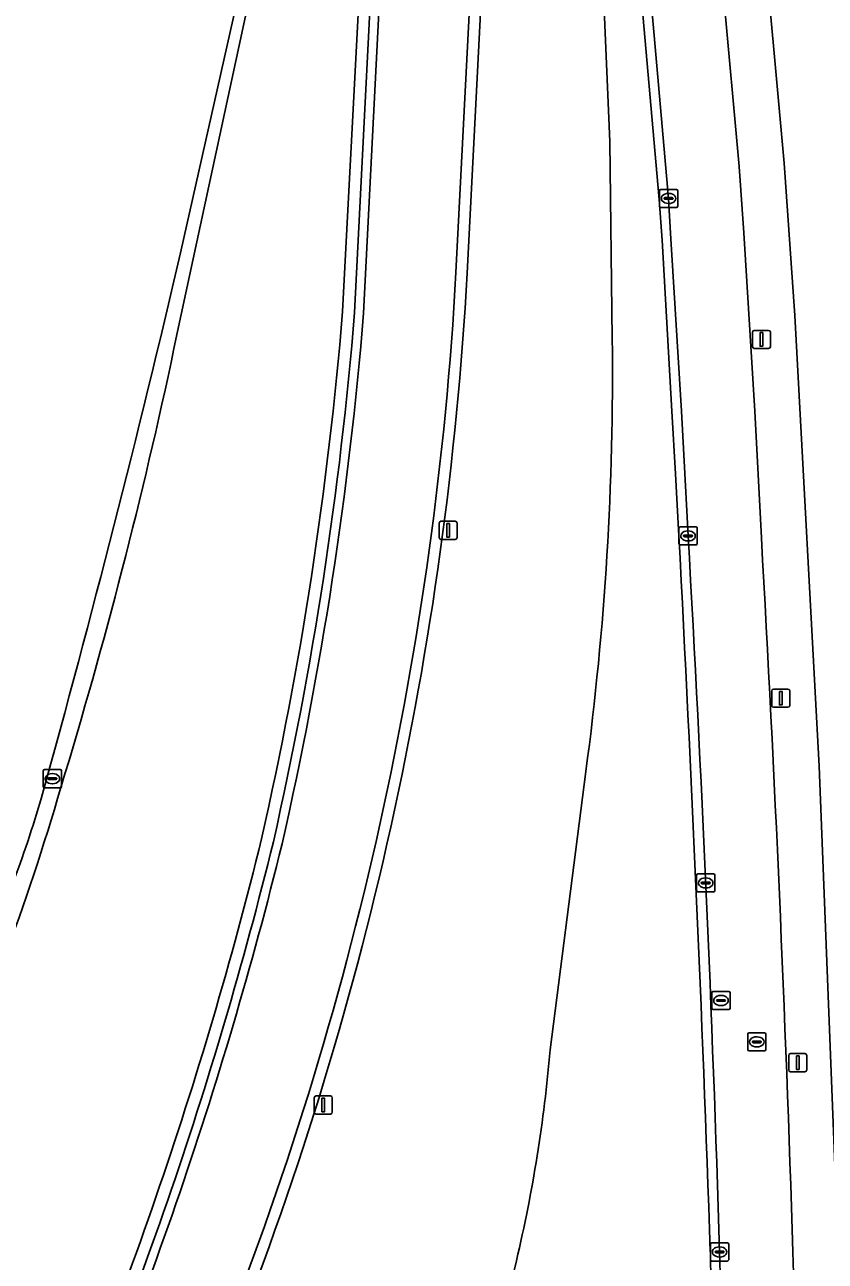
# Model space of a CAD drawing. Extents: x 155018 to 156648, y 383979 to 385733.
# Drawn here: x 156207.6 to 156251.8, y 384453.1 to 384521.3 of the extents above; entities that cross this region are included whole.
import ezdxf

# ---------------------------------------------------------------- set-up
doc = ezdxf.new("R2010")
doc.units = 0
for name, color, linetype in [('IMGEO_Berm_groen', 7, 'Continuous'), ('IMGEO_Erf', 7, 'Continuous'), ('IMGEO_Gemengd_bos', 7, 'Continuous'), ('IMGEO_Groenvoorziening', 7, 'Continuous'), ('IMGEO_Kolk', 7, 'Continuous'), ('IMGEO_Lichtmast', 7, 'Continuous'), ('IMGEO_Muur', 7, 'Continuous'), ('IMGEO_Rijbaan_lokaal_gesloten', 7, 'Continuous'), ('IMGEO_Rijbaan_lokaal_open', 7, 'Continuous'), ('IMGEO_Rijbaan_regionaal_gesloten', 7, 'Continuous'), ('IMGEO_Rioolput', 7, 'Continuous')]:
    doc.layers.add(name, color=color, linetype=linetype)

msp = doc.modelspace()

# ---------------------------------------------------------------- linework, layer by layer
at = {"layer": 'IMGEO_Berm_groen'}
for points in [[(156236.677, 384627.09), (156247.016, 384513.485), (156247.276, 384509.833), (156247.885, 384500), (156248.247, 384493.028)], [(156251.431, 384480.428), (156250.1, 384505.281), (156249.508, 384513.685), (156239.401, 384624.711), (156244.827, 384626.622), (156253.316, 384615.96)], [(156246.509, 384389.076), (156249.105, 384393.546), (156249.931, 384398.176), (156251.432, 384403.103), (156252.175, 384405.545), (156252.547, 384414.164), (156252.592, 384419.709), (156252.646, 384434.825), (156252.487, 384453.732), (156251.431, 384480.428)]]:
    msp.add_lwpolyline(points, dxfattribs=at)
for centre, radius, start, end in [((154694.178, 384404.566), 1556.584, 1.807741, 3.257911), ((155615.254, 384438.923), 634.905, 359.629285, 1.33094)]:
    msp.add_arc(centre, radius, start, end, dxfattribs=at)
at = {"layer": 'IMGEO_Erf'}
msp.add_lwpolyline([(156216.233, 384508.738), (156219.642, 384523.941)], dxfattribs=at)
for centre, radius, start, end in [((155498.55, 384676.035), 736.924, 344.468185, 346.878297), ((156141.14, 384498.473), 70.261, 335.36522, 343.65994)]:
    msp.add_arc(centre, radius, start, end, dxfattribs=at)
at = {"layer": 'IMGEO_Gemengd_bos'}
msp.add_lwpolyline([(156253.316, 384615.96), (156244.827, 384626.622), (156239.401, 384624.711), (156249.508, 384513.685), (156250.1, 384505.281), (156251.431, 384480.428), (156252.487, 384453.732)], dxfattribs=at)
at = {"layer": 'IMGEO_Groenvoorziening'}
for points in [[(156235.736, 384582.822), (156234.867, 384570.915), (156236.426, 384561.66), (156237.683, 384550.917), (156239.156, 384532.007), (156239.893, 384514.866), (156240.031, 384503.998)], [(156243.698, 384493.126), (156243.511, 384496.553), (156243.32, 384500), (156242.782, 384509.438), (156242.607, 384511.672), (156236.468, 384581.247), (156236.337, 384582.816)], [(156225.162, 384505.5), (156227.76, 384555.041), (156228.341, 384555.018), (156228.665, 384561.278), (156227.905, 384561.376), (156228.079, 384563.571), (156229.035, 384563.517), (156227.717, 384568.053), (156226.695, 384571.921)], [(156240.031, 384503.998), (156239.893, 384514.866), (156239.156, 384532.007), (156237.683, 384550.917), (156236.426, 384561.66), (156234.867, 384570.915), (156234.484, 384565.666), (156234.211, 384560.997), (156233.991, 384555.014), (156234.464, 384554.983), (156232.03, 384507.616)], [(156215.868, 384503.45), (156221.186, 384528.188)], [(156221.186, 384528.188), (156215.868, 384503.45)], [(156219.642, 384523.941), (156216.233, 384508.738)], [(156236.607, 384464.792), (156238.573, 384480.147)], [(156238.573, 384480.147), (156236.607, 384464.792)], [(156220.852, 384412.468), (156227.056, 384425.664), (156230.826, 384437.159), (156234.746, 384453.17)], [(156234.746, 384453.17), (156230.826, 384437.159), (156227.056, 384425.664), (156220.852, 384412.468)]]:
    msp.add_lwpolyline(points, dxfattribs=at)
for centre, radius, start, end in [((155498.55, 384676.035), 736.924, 344.468185, 346.878297), ((156043.097, 384518.114), 189.225, 338.12984, 356.81962), ((156017.398, 384522.524), 208.46, 347.22368, 355.31569), ((155935.271, 384562.869), 286.82, 343.05161, 348.04376), ((155935.271, 384562.869), 286.82, 343.05161, 348.04376), ((156074.536, 384502.145), 165.506, 352.36214, 0.64164), ((156074.536, 384502.145), 165.506, 352.36214, 0.64164), ((154206.917, 384383.698), 2039.718, 1.965807, 3.075302), ((156076.799, 384518.026), 138.376, 335.41761, 343.72975), ((156076.799, 384518.026), 138.376, 335.41761, 343.72975), ((156141.14, 384498.473), 70.261, 335.36522, 343.65994), ((156000.323, 384530.696), 226.958, 335.76153, 346.16484), ((156155.591, 384471.805), 81.319, 346.75251, 355.05271), ((156155.591, 384471.805), 81.319, 346.75251, 355.05271), ((155745.996, 384439.787), 499.632, 359.42886, 1.59186)]:
    msp.add_arc(centre, radius, start, end, dxfattribs=at)
at = {"layer": 'IMGEO_Kolk'}
for p, q in [((156242.634, 384511.306), (156242.634, 384512.158)), ((156242.709, 384512.232), (156243.561, 384512.232)), ((156242.893, 384511.726), (156242.893, 384511.738)), ((156243.331, 384511.689), (156242.933, 384511.689)), ((156242.936, 384511.775), (156243.334, 384511.775)), ((156243.122, 384512.012), (156243.147, 384512.012)), ((156243.377, 384511.738), (156243.377, 384511.726)), ((156243.635, 384512.158), (156243.635, 384511.306)), ((156243.561, 384511.232), (156242.709, 384511.232)), ((156243.145, 384511.452), (156243.12, 384511.452)), ((156243.705, 384492.701), (156243.705, 384493.553)), ((156243.78, 384493.627), (156244.632, 384493.627)), ((156244.193, 384493.407), (156244.218, 384493.407)), ((156244.706, 384493.553), (156244.706, 384492.701)), ((156244.632, 384492.627), (156243.78, 384492.627)), ((156243.964, 384493.121), (156243.964, 384493.133)), ((156244.402, 384493.084), (156244.004, 384493.084)), ((156244.007, 384493.17), (156244.405, 384493.17)), ((156244.216, 384492.847), (156244.191, 384492.847)), ((156244.448, 384493.133), (156244.448, 384493.121)), ((156208.739, 384480.245), (156209.591, 384480.245)), ((156208.664, 384479.319), (156208.664, 384480.171)), ((156208.923, 384479.739), (156208.923, 384479.751)), ((156209.361, 384479.702), (156208.963, 384479.702)), ((156208.966, 384479.788), (156209.364, 384479.788)), ((156209.152, 384480.025), (156209.177, 384480.025)), ((156209.407, 384479.751), (156209.407, 384479.739)), ((156209.665, 384480.171), (156209.665, 384479.319)), ((156209.591, 384479.245), (156208.739, 384479.245)), ((156209.175, 384479.465), (156209.15, 384479.465)), ((156244.679, 384473.572), (156244.679, 384474.424)), ((156244.754, 384474.498), (156245.606, 384474.498)), ((156245.167, 384474.278), (156245.192, 384474.278)), ((156245.68, 384474.424), (156245.68, 384473.572)), ((156245.606, 384473.498), (156244.754, 384473.498)), ((156244.938, 384473.992), (156244.938, 384474.004)), ((156245.376, 384473.955), (156244.978, 384473.955)), ((156244.981, 384474.041), (156245.379, 384474.041)), ((156245.19, 384473.718), (156245.165, 384473.718)), ((156245.422, 384474.004), (156245.422, 384473.992)), ((156245.445, 384453.229), (156245.445, 384454.081)), ((156245.52, 384454.155), (156246.372, 384454.155)), ((156245.704, 384453.649), (156245.704, 384453.661)), ((156245.747, 384453.698), (156246.145, 384453.698)), ((156245.933, 384453.935), (156245.958, 384453.935)), ((156246.188, 384453.661), (156246.188, 384453.649)), ((156246.446, 384454.081), (156246.446, 384453.229)), ((156246.372, 384453.155), (156245.52, 384453.155)), ((156246.142, 384453.612), (156245.744, 384453.612)), ((156245.956, 384453.375), (156245.931, 384453.375))]:
    msp.add_line(p, q, dxfattribs=at)
for points in [[(156242.634, 384511.306), (156242.634, 384512.158)], [(156242.709, 384512.232), (156243.561, 384512.232)], [(156243.635, 384512.158), (156243.635, 384511.306)], [(156243.561, 384511.232), (156242.709, 384511.232)], [(156243.705, 384492.701), (156243.705, 384493.553)], [(156243.78, 384493.627), (156244.632, 384493.627)], [(156244.706, 384493.553), (156244.706, 384492.701)], [(156244.632, 384492.627), (156243.78, 384492.627)], [(156208.739, 384480.245), (156209.591, 384480.245)], [(156208.664, 384479.319), (156208.664, 384480.171)], [(156209.665, 384480.171), (156209.665, 384479.319)], [(156209.591, 384479.245), (156208.739, 384479.245)], [(156244.679, 384473.572), (156244.679, 384474.424)], [(156244.754, 384474.498), (156245.606, 384474.498)], [(156245.68, 384474.424), (156245.68, 384473.572)], [(156245.606, 384473.498), (156244.754, 384473.498)], [(156245.445, 384453.229), (156245.445, 384454.081)], [(156245.52, 384454.155), (156246.372, 384454.155)], [(156246.446, 384454.081), (156246.446, 384453.229)], [(156246.372, 384453.155), (156245.52, 384453.155)]]:
    msp.add_lwpolyline(points, dxfattribs=at)
for centre, radius, start, end in [((156242.711, 384512.156), 0.0765, 91.55205, 178.44795), ((156242.711, 384512.156), 0.0765, 91.55205, 178.44795), ((156242.933, 384511.735), 0.0403, 85.87752, 175.75265), ((156242.93, 384511.725), 0.0366, 178.93798, 274.71019), ((156243.334, 384511.732), 0.043, 264.86636, 352.45326), ((156243.338, 384511.737), 0.0386, 1.73085, 96.63898), ((156243.559, 384512.156), 0.0765, 1.55205, 88.44795), ((156243.559, 384512.156), 0.0765, 1.55205, 88.44795), ((156242.711, 384511.308), 0.0765, 181.55205, 268.44795), ((156242.711, 384511.308), 0.0765, 181.55205, 268.44795), ((156243.559, 384511.308), 0.0765, 271.55205, 358.44795), ((156243.559, 384511.308), 0.0765, 271.55205, 358.44795), ((156243.782, 384493.551), 0.0765, 91.55205, 178.44795), ((156243.782, 384493.551), 0.0765, 91.55205, 178.44795), ((156244.63, 384493.551), 0.0765, 1.55205, 88.44795), ((156244.63, 384493.551), 0.0765, 1.55205, 88.44795), ((156243.782, 384492.703), 0.0765, 181.55205, 268.44795), ((156243.782, 384492.703), 0.0765, 181.55205, 268.44795), ((156244.004, 384493.13), 0.0403, 85.87752, 175.75265), ((156244.001, 384493.12), 0.0366, 178.93798, 274.71019), ((156244.405, 384493.127), 0.043, 264.86636, 352.45326), ((156244.409, 384493.132), 0.0386, 1.73085, 96.63898), ((156244.63, 384492.703), 0.0765, 271.55205, 358.44795), ((156244.63, 384492.703), 0.0765, 271.55205, 358.44795), ((156208.741, 384480.169), 0.0765, 91.55205, 178.44795), ((156208.741, 384480.169), 0.0765, 91.55205, 178.44795), ((156209.589, 384480.169), 0.0765, 1.55205, 88.44795), ((156209.589, 384480.169), 0.0765, 1.55205, 88.44795), ((156208.963, 384479.748), 0.0403, 85.87752, 175.75265), ((156208.96, 384479.738), 0.0366, 178.93798, 274.71019), ((156209.364, 384479.745), 0.043, 264.86636, 352.45326), ((156209.368, 384479.75), 0.0386, 1.73085, 96.63898), ((156208.741, 384479.321), 0.0765, 181.55205, 268.44795), ((156208.741, 384479.321), 0.0765, 181.55205, 268.44795), ((156209.589, 384479.321), 0.0765, 271.55205, 358.44795), ((156209.589, 384479.321), 0.0765, 271.55205, 358.44795), ((156244.756, 384474.422), 0.0765, 91.55205, 178.44795), ((156244.756, 384474.422), 0.0765, 91.55205, 178.44795), ((156245.604, 384474.422), 0.0765, 1.55205, 88.44795), ((156245.604, 384474.422), 0.0765, 1.55205, 88.44795), ((156244.756, 384473.574), 0.0765, 181.55205, 268.44795), ((156244.756, 384473.574), 0.0765, 181.55205, 268.44795), ((156244.978, 384474.001), 0.0403, 85.87752, 175.75265), ((156244.975, 384473.991), 0.0366, 178.93798, 274.71019), ((156245.379, 384473.998), 0.043, 264.86636, 352.45326), ((156245.383, 384474.003), 0.0386, 1.73085, 96.63898), ((156245.604, 384473.574), 0.0765, 271.55205, 358.44795), ((156245.604, 384473.574), 0.0765, 271.55205, 358.44795), ((156245.522, 384454.079), 0.0765, 91.55205, 178.44795), ((156245.522, 384454.079), 0.0765, 91.55205, 178.44795), ((156245.744, 384453.658), 0.0403, 85.87752, 175.75265), ((156246.149, 384453.66), 0.0386, 1.73085, 96.63898), ((156246.37, 384454.079), 0.0765, 1.55205, 88.44795), ((156246.37, 384454.079), 0.0765, 1.55205, 88.44795), ((156245.522, 384453.231), 0.0765, 181.55205, 268.44795), ((156245.522, 384453.231), 0.0765, 181.55205, 268.44795), ((156245.741, 384453.648), 0.0366, 178.93798, 274.71019), ((156246.145, 384453.655), 0.043, 264.86636, 352.45326), ((156246.37, 384453.231), 0.0765, 271.55205, 358.44795), ((156246.37, 384453.231), 0.0765, 271.55205, 358.44795)]:
    msp.add_arc(centre, radius, start, end, dxfattribs=at)
for centre, major_axis, ratio, start_param, end_param in [((156243.121, 384511.732), (-0.387, 0.002), 0.722429, 4.712389, 7.853982), ((156243.146, 384511.732), (-0.39, 0.002), 0.717154, 1.570796, 4.712389), ((156244.192, 384493.127), (-0.387, 0.002), 0.722429, 4.712389, 7.853982), ((156244.217, 384493.127), (-0.39, 0.002), 0.717154, 1.570796, 4.712389), ((156209.151, 384479.745), (-0.387, 0.002), 0.722429, 4.712389, 7.853982), ((156209.176, 384479.745), (-0.39, 0.002), 0.717154, 1.570796, 4.712389), ((156245.166, 384473.998), (-0.387, 0.002), 0.722429, 4.712389, 7.853982), ((156245.191, 384473.998), (-0.39, 0.002), 0.717154, 1.570796, 4.712389), ((156245.932, 384453.655), (-0.387, 0.002), 0.722429, 4.712389, 7.853982), ((156245.957, 384453.655), (-0.39, 0.002), 0.717154, 1.570796, 4.712389)]:
    msp.add_ellipse(centre, major_axis=major_axis, ratio=ratio, start_param=start_param, end_param=end_param, dxfattribs=at)
at = {"layer": 'IMGEO_Lichtmast'}
for p, q in [((156247.758, 384503.559), (156247.758, 384504.359)), ((156247.758, 384504.359), (156247.758, 384503.559)), ((156247.858, 384504.459), (156248.648, 384504.459)), ((156248.648, 384504.459), (156247.858, 384504.459)), ((156248.748, 384504.359), (156248.748, 384503.559)), ((156248.748, 384503.559), (156248.748, 384504.359)), ((156248.648, 384503.459), (156247.858, 384503.459)), ((156247.858, 384503.459), (156248.648, 384503.459)), ((156230.585, 384493.936), (156231.375, 384493.936)), ((156231.375, 384493.936), (156230.585, 384493.936)), ((156230.485, 384493.036), (156230.485, 384493.836)), ((156230.485, 384493.836), (156230.485, 384493.036)), ((156231.475, 384493.836), (156231.475, 384493.036)), ((156231.475, 384493.036), (156231.475, 384493.836)), ((156231.375, 384492.936), (156230.585, 384492.936)), ((156230.585, 384492.936), (156231.375, 384492.936)), ((156248.819, 384483.783), (156248.819, 384484.583)), ((156248.819, 384484.583), (156248.819, 384483.783)), ((156248.919, 384484.683), (156249.709, 384484.683)), ((156249.709, 384484.683), (156248.919, 384484.683)), ((156249.809, 384484.583), (156249.809, 384483.783)), ((156249.809, 384483.783), (156249.809, 384484.583)), ((156249.709, 384483.683), (156248.919, 384483.683)), ((156248.919, 384483.683), (156249.709, 384483.683)), ((156249.858, 384464.589), (156250.648, 384464.589)), ((156250.648, 384464.589), (156249.858, 384464.589)), ((156249.758, 384463.689), (156249.758, 384464.489)), ((156249.758, 384464.489), (156249.758, 384463.689)), ((156250.748, 384464.489), (156250.748, 384463.689)), ((156250.748, 384463.689), (156250.748, 384464.489)), ((156250.648, 384463.589), (156249.858, 384463.589)), ((156249.858, 384463.589), (156250.648, 384463.589)), ((156223.601, 384461.354), (156223.601, 384462.154)), ((156223.601, 384462.154), (156223.601, 384461.354)), ((156223.701, 384462.254), (156224.491, 384462.254)), ((156224.491, 384462.254), (156223.701, 384462.254)), ((156224.591, 384462.154), (156224.591, 384461.354)), ((156224.591, 384461.354), (156224.591, 384462.154)), ((156224.491, 384461.254), (156223.701, 384461.254)), ((156223.701, 384461.254), (156224.491, 384461.254))]:
    msp.add_line(p, q, dxfattribs=at)
for points in [[(156248.178, 384504.334), (156248.328, 384504.334), (156248.328, 384503.584), (156248.178, 384503.584), (156248.178, 384504.334)], [(156230.905, 384493.811), (156231.055, 384493.811), (156231.055, 384493.061), (156230.905, 384493.061), (156230.905, 384493.811)], [(156249.239, 384484.558), (156249.389, 384484.558), (156249.389, 384483.808), (156249.239, 384483.808), (156249.239, 384484.558)], [(156250.178, 384464.464), (156250.328, 384464.464), (156250.328, 384463.714), (156250.178, 384463.714), (156250.178, 384464.464)], [(156224.021, 384462.129), (156224.171, 384462.129), (156224.171, 384461.379), (156224.021, 384461.379), (156224.021, 384462.129)]]:
    msp.add_lwpolyline(points, dxfattribs=at)
for centre, start, end in [((156247.858, 384504.359), 90, 180), ((156247.858, 384504.359), 90, 180), ((156248.648, 384504.359), 0, 90), ((156248.648, 384504.359), 360, 90), ((156247.858, 384503.559), 180, 270), ((156247.858, 384503.559), 180, 270), ((156248.648, 384503.559), 270, 0), ((156248.648, 384503.559), 270, 0), ((156230.585, 384493.836), 90, 180), ((156230.585, 384493.836), 90, 180), ((156231.375, 384493.836), 0, 90), ((156231.375, 384493.836), 360, 90), ((156230.585, 384493.036), 180, 270), ((156230.585, 384493.036), 180, 270), ((156231.375, 384493.036), 270, 0), ((156231.375, 384493.036), 270, 0), ((156248.919, 384484.583), 90, 180), ((156248.919, 384484.583), 90, 180), ((156249.709, 384484.583), 0, 90), ((156249.709, 384484.583), 360, 90), ((156248.919, 384483.783), 180, 270), ((156248.919, 384483.783), 180, 270), ((156249.709, 384483.783), 270, 0), ((156249.709, 384483.783), 270, 0), ((156249.858, 384464.489), 90, 180), ((156249.858, 384464.489), 90, 180), ((156250.648, 384464.489), 0, 90), ((156250.648, 384464.489), 360, 90), ((156249.858, 384463.689), 180, 270), ((156249.858, 384463.689), 180, 270), ((156250.648, 384463.689), 270, 0), ((156250.648, 384463.689), 270, 0), ((156223.701, 384462.154), 90, 180), ((156223.701, 384462.154), 90, 180), ((156224.491, 384462.154), 0, 90), ((156224.491, 384462.154), 360, 90), ((156223.701, 384461.354), 180, 270), ((156223.701, 384461.354), 180, 270), ((156224.491, 384461.354), 270, 0), ((156224.491, 384461.354), 270, 0)]:
    msp.add_arc(centre, 0.1, start, end, dxfattribs=at)
at = {"layer": 'IMGEO_Muur'}
for points in [[(156225.826, 384505.438), (156228.341, 384555.018), (156227.76, 384555.041), (156225.162, 384505.5)], [(156232.03, 384507.616), (156234.464, 384554.983), (156233.991, 384555.014), (156233.845, 384555.024), (156231.414, 384507.651)]]:
    msp.add_lwpolyline(points, dxfattribs=at)
for centre, radius, start, end in [((156043.096, 384518.114), 188.609, 338.13039, 356.81991), ((156043.097, 384518.114), 189.225, 338.12984, 356.81962), ((156017.398, 384522.524), 208.46, 347.22368, 355.31569), ((156017.581, 384522.49), 208.942, 347.22032, 355.31895), ((156000.323, 384530.696), 226.958, 335.76153, 346.16484), ((156001.496, 384530.292), 226.391, 335.73562, 346.19506)]:
    msp.add_arc(centre, radius, start, end, dxfattribs=at)
at = {"layer": 'IMGEO_Rijbaan_lokaal_gesloten'}
for points in [[(156248.247, 384493.028), (156247.885, 384500), (156247.276, 384509.833), (156247.016, 384513.485), (156236.677, 384627.09), (156236.337, 384582.816), (156236.468, 384581.247), (156237.011, 384581.3), (156237.974, 384570.073), (156241.334, 384532.215), (156243.136, 384511.732), (156243.264, 384509.504), (156243.842, 384500), (156244.208, 384493.127)], [(156229.175, 384561.687), (156228.665, 384561.278), (156228.341, 384555.018), (156225.826, 384505.438)], [(156226.323, 384505.405), (156229.175, 384561.687)]]:
    msp.add_lwpolyline(points, dxfattribs=at)
for centre, radius, start, end in [((156017.581, 384522.49), 208.942, 347.22032, 355.31895), ((156017.106, 384522.567), 209.92, 347.22707, 355.31064), ((154752.894, 384407.651), 1493.761, 1.764858, 3.280388), ((154694.178, 384404.566), 1556.584, 1.807741, 3.257911), ((156001.496, 384530.292), 226.391, 335.73562, 346.19506), ((155999.972, 384530.814), 228.492, 335.77502, 346.15995), ((155472.575, 384437.54), 773.539, 359.796527, 1.193715), ((155615.254, 384438.923), 634.905, 359.629285, 1.33094)]:
    msp.add_arc(centre, radius, start, end, dxfattribs=at)
at = {"layer": 'IMGEO_Rijbaan_lokaal_open'}
msp.add_lwpolyline([(156244.208, 384493.127), (156243.842, 384500), (156243.264, 384509.504), (156243.136, 384511.732), (156241.334, 384532.215), (156237.974, 384570.073), (156237.011, 384581.3), (156236.468, 384581.247), (156242.607, 384511.672), (156242.782, 384509.438), (156243.32, 384500), (156243.511, 384496.553), (156243.698, 384493.126)], dxfattribs=at)
for centre, radius, start, end in [((154206.917, 384383.698), 2039.718, 1.965807, 3.075302), ((154752.894, 384407.651), 1493.761, 1.764858, 3.280388), ((155745.996, 384439.787), 499.632, 359.42886, 1.59186), ((155472.575, 384437.54), 773.539, 359.796527, 1.193715)]:
    msp.add_arc(centre, radius, start, end, dxfattribs=at)
at = {"layer": 'IMGEO_Rijbaan_regionaal_gesloten'}
for points in [[(156229.806, 384598.107), (156230.25, 384581.95), (156230.121, 384578.54), (156229.035, 384563.517), (156229.175, 384561.687), (156226.323, 384505.405)], [(156231.414, 384507.651), (156233.845, 384555.024), (156233.991, 384555.014), (156234.211, 384560.997), (156234.484, 384565.666), (156234.867, 384570.915), (156235.736, 384582.822)]]:
    msp.add_lwpolyline(points, dxfattribs=at)
for centre, radius, start, end in [((156043.096, 384518.114), 188.609, 338.13039, 356.81991), ((156017.106, 384522.567), 209.92, 347.22707, 355.31064), ((155999.972, 384530.814), 228.492, 335.77502, 346.15995)]:
    msp.add_arc(centre, radius, start, end, dxfattribs=at)
at = {"layer": 'IMGEO_Rioolput'}
for p, q in [((156245.597, 384468.014), (156246.449, 384468.014)), ((156245.522, 384467.088), (156245.522, 384467.94)), ((156245.781, 384467.508), (156245.781, 384467.52)), ((156246.219, 384467.471), (156245.821, 384467.471)), ((156245.824, 384467.557), (156246.222, 384467.557)), ((156246.01, 384467.794), (156246.035, 384467.794)), ((156246.265, 384467.52), (156246.265, 384467.508)), ((156246.523, 384467.94), (156246.523, 384467.088)), ((156246.449, 384467.014), (156245.597, 384467.014)), ((156246.033, 384467.234), (156246.008, 384467.234)), ((156247.496, 384464.808), (156247.496, 384465.66)), ((156247.571, 384465.734), (156248.423, 384465.734)), ((156247.798, 384465.277), (156248.196, 384465.277)), ((156247.984, 384465.514), (156248.009, 384465.514)), ((156248.497, 384465.66), (156248.497, 384464.808)), ((156248.423, 384464.734), (156247.571, 384464.734)), ((156247.755, 384465.228), (156247.755, 384465.24)), ((156248.193, 384465.191), (156247.795, 384465.191)), ((156248.007, 384464.954), (156247.982, 384464.954)), ((156248.239, 384465.24), (156248.239, 384465.228))]:
    msp.add_line(p, q, dxfattribs=at)
for points in [[(156245.597, 384468.014), (156246.449, 384468.014)], [(156245.522, 384467.088), (156245.522, 384467.94)], [(156246.523, 384467.94), (156246.523, 384467.088)], [(156246.449, 384467.014), (156245.597, 384467.014)], [(156247.496, 384464.808), (156247.496, 384465.66)], [(156247.571, 384465.734), (156248.423, 384465.734)], [(156248.497, 384465.66), (156248.497, 384464.808)], [(156248.423, 384464.734), (156247.571, 384464.734)]]:
    msp.add_lwpolyline(points, dxfattribs=at)
for centre, radius, start, end in [((156245.599, 384467.938), 0.0765, 91.55205, 178.44795), ((156245.599, 384467.938), 0.0765, 91.55205, 178.44795), ((156246.447, 384467.938), 0.0765, 1.55205, 88.44795), ((156246.447, 384467.938), 0.0765, 1.55205, 88.44795), ((156245.821, 384467.517), 0.0403, 85.87752, 175.75265), ((156245.818, 384467.507), 0.0366, 178.93798, 274.71019), ((156246.222, 384467.514), 0.043, 264.86636, 352.45326), ((156246.226, 384467.519), 0.0386, 1.73085, 96.63898), ((156245.599, 384467.09), 0.0765, 181.55205, 268.44795), ((156245.599, 384467.09), 0.0765, 181.55205, 268.44795), ((156246.447, 384467.09), 0.0765, 271.55205, 358.44795), ((156246.447, 384467.09), 0.0765, 271.55205, 358.44795), ((156247.573, 384465.658), 0.0765, 91.55205, 178.44795), ((156247.573, 384465.658), 0.0765, 91.55205, 178.44795), ((156247.795, 384465.237), 0.0403, 85.87752, 175.75265), ((156248.2, 384465.239), 0.0386, 1.73085, 96.63898), ((156248.421, 384465.658), 0.0765, 1.55205, 88.44795), ((156248.421, 384465.658), 0.0765, 1.55205, 88.44795), ((156247.573, 384464.81), 0.0765, 181.55205, 268.44795), ((156247.573, 384464.81), 0.0765, 181.55205, 268.44795), ((156247.792, 384465.227), 0.0366, 178.93798, 274.71019), ((156248.196, 384465.234), 0.043, 264.86636, 352.45326), ((156248.421, 384464.81), 0.0765, 271.55205, 358.44795), ((156248.421, 384464.81), 0.0765, 271.55205, 358.44795)]:
    msp.add_arc(centre, radius, start, end, dxfattribs=at)
for centre, major_axis, ratio, start_param, end_param in [((156246.009, 384467.514), (-0.387, 0.002), 0.722429, 4.712389, 7.853982), ((156246.034, 384467.514), (-0.39, 0.002), 0.717154, 1.570796, 4.712389), ((156247.983, 384465.234), (-0.387, 0.002), 0.722429, 4.712389, 7.853982), ((156248.008, 384465.234), (-0.39, 0.002), 0.717154, 1.570796, 4.712389)]:
    msp.add_ellipse(centre, major_axis=major_axis, ratio=ratio, start_param=start_param, end_param=end_param, dxfattribs=at)

doc.saveas('drawing.dxf')
